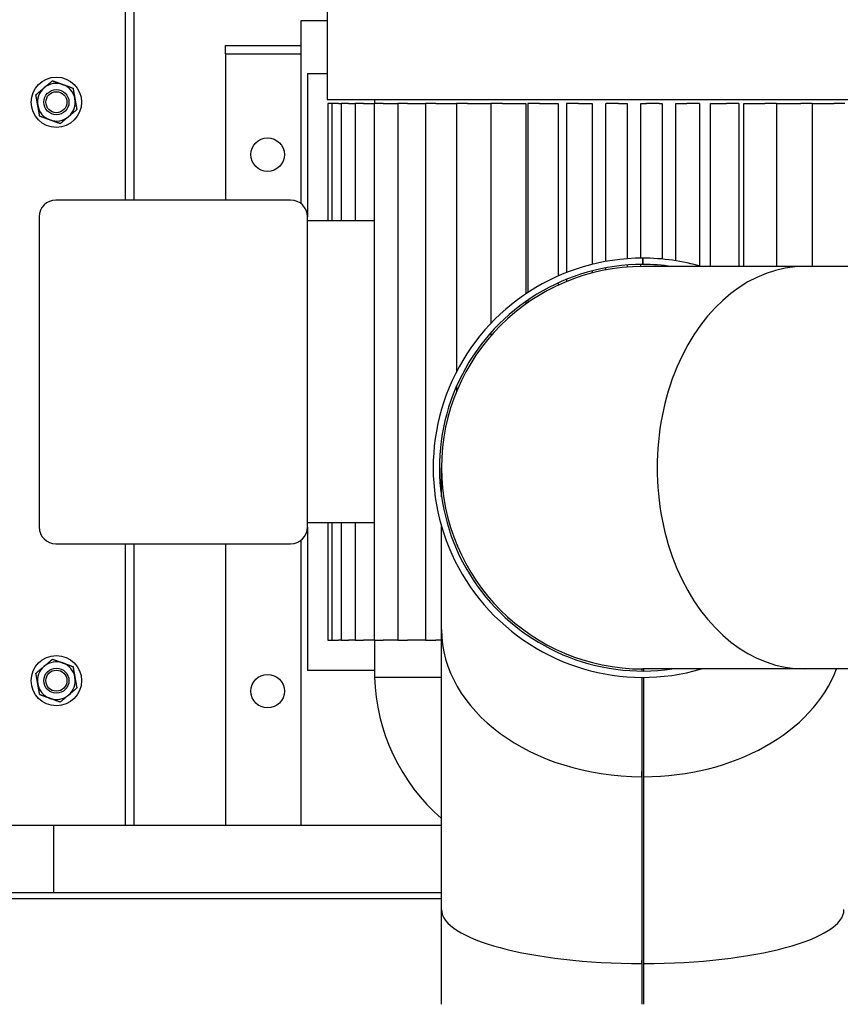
# Model space of a CAD drawing. Header units: inches. Extents: x 24 to 1128, y -74 to 748.
# Tile 483 of 557: x 417 to 442, y 528 to 558. Entities that reach past the tile are written whole.
import ezdxf

# ---------------------------------------------------------------- set-up
doc = ezdxf.new("R2010")
doc.units = ezdxf.units.IN
doc.header["$LTSCALE"] = 32
doc.header["$MEASUREMENT"] = 0
doc.layers.add('Dimension (ANSI)', color=7, linetype='Continuous', lineweight=25)
doc.layers.add('Visible (ANSI)', color=7, linetype='Continuous', lineweight=30)
doc.styles.add('Note Text (ANSI)', font='tahoma.ttf')
doc.dimstyles.new('Architectural (ANSI)', dxfattribs={"dimscale": 32, "dimtxt": 0.125, "dimasz": 0.098425, "dimexe": 0.125, "dimexo": 0.0625, "dimgap": 0.031496, "dimtad": 0, "dimtih": 1, "dimtoh": 1, "dimdec": 4, "dimrnd": 1e-08, "dimzin": 3, "dimdsep": 46, "dimlunit": 4, "dimtxsty": 'Note Text (ANSI)', "dimcen": 0.09, "dimdle": 0.393701, "dimclrd": 256, "dimclre": 256, "dimclrt": 256, "dimadec": 0, "dimazin": 3, "dimtfac": 0.96, "dimtofl": 0, "dimtmove": 0, "dimatfit": 3, "dimfxl": 1, "dimfrac": 2, "dimtolj": 1, "dimtzin": 12, "dimlwd": -1, "dimlwe": -1, "dimarcsym": 0})

# ---------------------------------------------------------------- blocks, each defined once
blk = doc.blocks.new('*D22')
at = {"layer": 'Defpoints', "color": 0, "transparency": 16777216}
for p in [(449.636, 707.273), (363.012, 481.711), (485.539, 481.711)]:
    blk.add_point(p, dxfattribs=at)
at = {"layer": 'Dimension (ANSI)', "transparency": 16777216}
for p, q in [((447.636, 707.273), (359.012, 707.273)), ((363.012, 704.123), (363.012, 605.025)), ((363.012, 484.861), (363.012, 597.959)), ((483.539, 481.711), (359.012, 481.711))]:
    blk.add_line(p, q, dxfattribs=at)
for points in [[(362.488, 704.123), (363.537, 704.123), (363.012, 707.273)], [(362.488, 484.861), (363.537, 484.861), (363.012, 481.711)]]:
    blk.add_solid(points, dxfattribs=at)
at = {"layer": 'Dimension (ANSI)', "transparency": 16777216, "insert": (349.864, 604.017), "char_height": 4, "attachment_point": 1, "style": 'Note Text (ANSI)'}
blk.add_mtext('\\A1;18\'-9 9/16"', dxfattribs=at)

msp = doc.modelspace()

# ---------------------------------------------------------------- linework, layer by layer
at = {"layer": 'Visible (ANSI)'}
for p, q in [((420.53905, 552.16891), (420.53905, 561.83641)), ((426.55537, 560.29099), (426.55537, 555.16891)), ((420.78905, 558.58641), (420.78905, 552.16891)), ((425.77455, 552.05923), (425.77455, 557.52391)), ((425.77455, 557.52391), (426.55537, 557.52391)), ((423.52455, 556.77391), (425.77455, 556.77391)), ((423.52455, 556.52391), (423.52455, 556.77391)), ((423.52455, 556.52391), (425.77455, 556.52391)), ((423.52455, 556.52391), (423.52455, 552.16891)), ((425.96205, 555.94391), (426.55537, 555.94391)), ((425.96205, 555.94391), (425.96205, 551.66891)), ((426.55537, 555.16891), (445.36873, 555.16891)), ((426.69129, 555.04391), (426.57325, 555.04391)), ((426.57325, 555.04391), (426.57325, 551.54391)), ((426.88983, 555.04391), (426.69129, 555.04391)), ((426.69129, 555.04391), (426.69129, 551.54391)), ((426.88983, 555.04391), (426.96474, 555.04391)), ((427.18761, 555.04391), (426.96474, 555.04391)), ((426.96474, 555.04391), (426.96474, 551.54391)), ((427.18761, 555.04391), (427.38893, 555.04391)), ((427.63554, 555.04391), (427.38893, 555.04391)), ((427.38893, 555.04391), (427.38893, 551.54391)), ((427.63554, 555.04391), (427.9566, 555.04391)), ((428.22593, 555.04391), (427.9566, 555.04391)), ((427.9566, 555.04391), (427.9566, 539.04391)), ((427.96205, 555.16891), (427.96205, 555.04391)), ((428.22593, 555.04391), (428.65804, 555.04391)), ((428.94869, 555.04391), (428.65804, 555.04391)), ((428.65804, 555.04391), (428.65804, 539.04391)), ((428.94869, 555.04391), (429.48124, 555.04391)), ((429.79145, 555.04391), (429.48124, 555.04391)), ((429.48124, 555.04391), (429.48124, 539.04391)), ((429.79145, 555.04391), (430.41213, 555.04391)), ((430.73979, 555.04391), (430.41213, 555.04391)), ((430.41213, 555.04391), (430.41213, 547.05958)), ((430.73979, 555.04391), (431.43477, 555.04391)), ((431.77748, 555.04391), (431.43477, 555.04391)), ((431.43477, 555.04391), (431.43477, 548.49426)), ((431.77748, 555.04391), (432.47248, 555.04391)), ((432.47248, 555.04391), (432.47248, 549.37053)), ((432.88678, 555.04391), (432.53166, 555.04391)), ((432.53166, 555.04391), (432.53166, 549.40986)), ((432.88678, 555.04391), (433.44197, 555.04391)), ((433.44197, 555.04391), (433.44197, 549.90483)), ((434.04869, 555.04391), (433.68404, 555.04391)), ((433.68404, 555.04391), (433.68404, 550.00548)), ((434.04869, 555.04391), (434.45457, 555.04391)), ((434.45457, 555.04391), (434.45457, 550.25089)), ((434.86408, 555.04391), (434.87219, 555.04391)), ((434.86408, 550.33821), (434.86408, 555.04391)), ((435.24334, 555.04391), (434.87219, 555.04391)), ((435.24334, 555.04391), (435.49297, 555.04391)), ((435.49297, 555.04391), (435.49297, 550.41779)), ((435.9078, 555.04391), (436.07754, 555.04391)), ((435.9078, 550.43518), (435.9078, 555.04391)), ((436.45029, 555.04391), (436.07754, 555.04391)), ((436.45029, 555.04391), (436.5394, 555.04391)), ((436.5394, 555.04391), (436.5394, 550.40869)), ((436.95245, 555.04391), (437.28092, 555.04391)), ((436.95245, 550.35644), (436.95245, 555.04391)), ((437.64921, 555.04391), (437.28092, 555.04391)), ((437.64921, 555.04391), (437.64921, 550.20339)), ((437.98015, 555.04391), (438.46173, 555.04391)), ((437.98015, 550.18541), (437.98015, 555.04391)), ((438.82198, 555.04391), (438.46173, 555.04391)), ((438.82198, 555.04391), (438.82198, 550.18541)), ((438.97333, 555.04391), (439.59977, 555.04391)), ((438.97333, 550.18541), (438.97333, 555.04391)), ((439.94903, 555.04391), (439.59977, 555.04391)), ((439.94903, 555.04391), (440.67556, 555.04391)), ((439.94903, 555.04391), (439.94903, 550.18541)), ((441.01107, 555.04391), (440.67556, 555.04391)), ((441.01107, 555.04391), (441.67071, 555.04391)), ((441.01107, 555.04391), (441.01107, 550.18541)), ((441.98992, 555.04391), (441.67071, 555.04391)), ((425.46205, 552.16891), (418.46205, 552.16891)), ((417.96205, 551.66891), (417.96205, 542.41891)), ((425.96205, 542.41891), (425.96205, 551.66891)), ((427.9566, 551.54391), (425.96205, 551.54391)), ((435.49297, 550.22974), (435.49297, 550.16705)), ((435.9078, 550.18517), (435.9078, 550.24767)), ((435.96105, 550.24791), (435.96105, 550.43541)), ((435.96305, 550.43541), (435.96305, 550.24791)), ((434.45457, 550.0575), (434.45457, 549.99295)), ((434.86408, 550.0841), (434.86408, 550.14766)), ((440.78514, 550.18541), (435.96205, 550.18541)), ((436.5394, 550.22036), (436.5394, 550.18541)), ((449.13897, 550.18541), (440.78514, 550.18541)), ((433.44197, 549.69931), (433.44197, 549.63052)), ((433.68404, 549.80365), (433.68404, 549.73615)), ((432.47248, 549.14291), (432.47248, 549.06628)), ((432.53166, 549.18404), (432.53166, 549.10805)), ((431.43477, 548.21748), (431.43477, 548.12288)), ((430.41213, 546.62514), (430.41213, 546.4654)), ((429.96205, 543.31714), (429.96205, 544.18541)), ((427.9566, 542.54391), (425.96205, 542.54391)), ((425.96205, 542.41891), (425.96205, 538.14391)), ((426.57325, 542.54391), (426.57325, 539.04391)), ((426.69129, 542.54391), (426.69129, 539.04391)), ((426.96474, 542.54391), (426.96474, 539.04391)), ((427.38893, 542.54391), (427.38893, 539.04391)), ((429.96205, 539.36233), (429.96205, 542.43541)), ((425.77455, 533.52391), (425.77455, 542.0286)), ((418.46205, 541.91891), (425.46205, 541.91891)), ((420.53905, 533.52391), (420.53905, 541.91891)), ((420.78905, 541.91891), (420.78905, 533.52391)), ((423.52455, 541.91891), (423.52455, 533.52391)), ((429.96205, 531.0085), (429.96205, 539.36233)), ((426.57325, 539.04391), (426.69129, 539.04391)), ((426.69129, 539.04391), (426.88983, 539.04391)), ((426.96474, 539.04391), (426.88983, 539.04391)), ((426.96474, 539.04391), (427.18761, 539.04391)), ((427.38893, 539.04391), (427.18761, 539.04391)), ((427.38893, 539.04391), (427.63554, 539.04391)), ((427.9566, 539.04391), (427.63554, 539.04391)), ((427.9566, 539.04391), (428.22593, 539.04391)), ((427.96205, 539.04391), (427.96205, 537.94391)), ((428.65804, 539.04391), (428.22593, 539.04391)), ((428.65804, 539.04391), (428.94869, 539.04391)), ((429.48124, 539.04391), (428.94869, 539.04391)), ((429.48124, 539.04391), (429.79145, 539.04391)), ((429.96205, 539.04391), (429.79145, 539.04391)), ((427.96205, 538.14391), (425.96205, 538.14391)), ((427.96205, 537.94391), (429.96205, 537.94391)), ((435.9308, 538.18549), (435.9308, 538.12299)), ((435.9308, 537.93549), (435.9308, 534.97008)), ((435.93178, 538.18549), (435.93178, 538.12299)), ((435.93178, 537.93549), (435.93178, 535.13246)), ((440.78514, 538.18541), (435.96205, 538.18541)), ((435.99233, 538.12299), (435.99233, 538.18541)), ((435.99233, 535.13246), (435.99233, 537.93549)), ((435.9933, 538.12299), (435.9933, 538.18541)), ((435.9933, 534.97008), (435.9933, 537.93549)), ((449.13897, 538.18541), (440.78514, 538.18541)), ((435.9308, 534.97008), (435.93178, 535.13246)), ((435.9308, 534.97008), (435.93178, 535.06383)), ((435.9308, 534.97008), (435.9308, 529.40083)), ((435.93178, 535.06383), (435.93178, 529.49457)), ((435.9933, 534.97008), (435.99233, 535.13246)), ((435.99233, 529.49457), (435.99233, 535.06383)), ((435.9933, 534.97008), (435.99233, 535.06383)), ((435.9933, 529.40083), (435.9933, 534.97008)), ((412.46205, 533.52391), (418.39955, 533.52391)), ((418.39955, 533.52391), (429.96205, 533.52391)), ((418.39955, 531.52391), (418.39955, 533.52391)), ((405.77808, 531.52391), (429.96205, 531.52391)), ((405.77808, 531.34461), (429.96205, 531.34461)), ((429.96205, 528.18541), (429.96205, 531.0085)), ((435.9308, 529.40083), (435.93178, 529.49457)), ((435.9308, 529.40083), (435.9308, 528.18541)), ((435.9308, 529.40083), (435.93178, 529.40083)), ((435.93178, 529.40083), (435.93178, 528.18541)), ((435.9933, 529.40083), (435.99233, 529.49457)), ((435.99233, 528.18541), (435.99233, 529.40083)), ((435.9933, 529.40083), (435.99233, 529.40083)), ((435.9933, 528.18541), (435.9933, 529.40083))]:
    msp.add_line(p, q, dxfattribs=at)
for centre, radius in [((418.47655, 555.08641), 0.75), ((418.47655, 555.08641), 0.37513), ((418.47655, 555.08641), 0.375), ((418.47655, 555.08641), 0.31366), ((424.77455, 553.52391), 0.5), ((418.47655, 537.83641), 0.75), ((418.47655, 537.83641), 0.37513), ((418.47655, 537.83641), 0.375), ((418.47655, 537.83641), 0.31366), ((424.77455, 537.52391), 0.5)]:
    msp.add_circle(centre, radius, dxfattribs=at)
for centre, radius, start, end in [((418.47655, 555.08641), 0.5625, 130.16068, 190.16068), ((418.47655, 555.08641), 0.5625, 70.16068, 130.16068), ((418.47655, 555.08641), 0.5625, 10.16068, 70.16068), ((418.47655, 555.08641), 0.5625, 190.16068, 250.16068), ((418.47655, 555.08641), 0.5625, 310.16068, 10.16068), ((418.47655, 555.08641), 0.5625, 250.16068, 310.16068), ((418.46205, 551.66891), 0.5, 90, 180), ((425.46205, 551.66891), 0.5, 0, 90), ((435.96205, 544.18541), 6.25, 90.009167, 286.260205), ((435.96205, 544.18541), 6.0625, 90.009451, 278.234279), ((435.96205, 544.18541), 6.25, 89.990833, 90.009167), ((435.96205, 544.18541), 6.0625, 89.990549, 90.009451), ((435.96205, 544.18541), 6.25, 73.739795, 89.990833), ((435.96205, 544.18541), 6.0625, 81.765721, 89.990549), ((435.96205, 544.18541), 6, 90, 270), ((435.96205, 544.18541), 6, 90, 270), ((418.46205, 542.41891), 0.5, 180, 270), ((425.46205, 542.41891), 0.5, 270, 0), ((418.47655, 537.83641), 0.5625, 130.16068, 190.16068), ((418.47655, 537.83641), 0.5625, 70.16068, 130.16068), ((418.47655, 537.83641), 0.5625, 10.16068, 70.16068), ((418.47655, 537.83641), 0.5625, 310.16068, 10.16068), ((433.78608, 538.12), 5.82669, 181.731762, 228.982073), ((418.47655, 537.83641), 0.5625, 190.16068, 250.16068), ((418.47655, 537.83641), 0.5625, 250.16068, 310.16068)]:
    msp.add_arc(centre, radius, start, end, dxfattribs=at)
for centre, major_axis, ratio, start_param, end_param in [((440.78514, 544.18541), (0, -6), 0.73205081, 3.14159265, 6.28318531), ((440.78514, 544.18541), (0, -6), 0.73205081, 3.14159265, 6.28318531), ((435.96205, 539.36233), (6, 0), 0.73205081, 3.14159265, 4.70718062), ((435.96205, 539.36233), (6, 0), 0.73205081, 3.14159265, 4.70718062), ((435.96205, 539.36233), (6, 0), 0.73205081, 4.71759734, 6.01192155), ((435.96205, 539.36233), (6, 0), 0.73205081, 4.71759734, 6.01192155), ((435.96205, 539.36233), (5.8125, 0), 0.73953632, 4.70710961, 4.70718062), ((435.96205, 539.36233), (5.8125, 0), 0.73953632, 4.71759734, 4.71766835), ((435.96205, 531.0085), (6, 0), 0.26794919, 3.14159265, 4.70718062), ((435.96205, 531.0085), (6, 0), 0.26794919, 3.14159265, 4.70718062), ((435.96205, 531.0085), (6, 0), 0.26794919, 4.71759734, 6.28318531), ((435.96205, 531.0085), (6, 0), 0.26794919, 4.71759734, 6.28318531), ((435.96205, 531.0085), (5.8125, 0), 0.27659271, 4.70701261, 4.70718062), ((435.96205, 531.0085), (5.8125, 0), 0.27659271, 4.71759734, 4.71776535)]:
    msp.add_ellipse(centre, major_axis=major_axis, ratio=ratio, start_param=start_param, end_param=end_param, dxfattribs=at)
for points in [[(417.86558, 555.30685), (417.99859, 555.41909), (418.11378, 555.5163)], [(418.11378, 555.5163), (418.22896, 555.6135), (418.36197, 555.72575)], [(418.36197, 555.72575), (418.52568, 555.66668), (418.66746, 555.61553)], [(418.66746, 555.61553), (418.80923, 555.56438), (418.97294, 555.50531)], [(417.92287, 554.98718), (417.89629, 555.13554), (417.86558, 555.30685)], [(418.97294, 555.50531), (419.00364, 555.334), (419.03023, 555.18564)], [(417.98017, 554.66752), (417.94946, 554.83883), (417.92287, 554.98718)], [(419.03023, 555.18564), (419.05682, 555.03729), (419.08752, 554.86598)], [(418.28565, 554.5573), (418.14387, 554.60845), (417.98017, 554.66752)], [(418.83933, 554.65653), (418.72414, 554.55932), (418.59113, 554.44708)], [(419.08752, 554.86598), (418.95451, 554.75373), (418.83933, 554.65653)], [(418.59113, 554.44708), (418.42743, 554.50615), (418.28565, 554.5573)], [(417.86558, 538.05685), (417.99859, 538.16909), (418.11378, 538.2663)], [(418.11378, 538.2663), (418.22896, 538.3635), (418.36197, 538.47575)], [(418.36197, 538.47575), (418.52568, 538.41668), (418.66746, 538.36553)], [(418.66746, 538.36553), (418.80923, 538.31438), (418.97294, 538.25531)], [(418.97294, 538.25531), (419.00364, 538.084), (419.03023, 537.93564)], [(417.92287, 537.73718), (417.89629, 537.88554), (417.86558, 538.05685)], [(419.03023, 537.93564), (419.05682, 537.78729), (419.08752, 537.61598)], [(417.98017, 537.41752), (417.94946, 537.58883), (417.92287, 537.73718)], [(419.08752, 537.61598), (418.95451, 537.50373), (418.83933, 537.40653)], [(418.28565, 537.3073), (418.14387, 537.35845), (417.98017, 537.41752)], [(418.83933, 537.40653), (418.72414, 537.30932), (418.59113, 537.19708)], [(418.59113, 537.19708), (418.42743, 537.25615), (418.28565, 537.3073)]]:
    msp.add_rational_spline(points, [1, 1.0379548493, 1], degree=2, dxfattribs=at)

# ---------------------------------------------------------------- dimensions: what is measured, and where the dimension line sits
at = {"layer": 'Dimension (ANSI)'}
dim = msp.add_linear_dim(base=(363.01247, 481.71141), p1=(449.63555, 707.27291), p2=(485.53905, 481.71141), angle=270, dimstyle='Architectural (ANSI)', override={"dimgap": 0.031496, "dimdec": 4, "dimlfac": 1, "dimtol": 0, "dimlim": 0, "dimtp": 0, "dimtm": 0, "dimtdec": 2, "dimatfit": 1}, dxfattribs=at)
dim.commit()
dim.dimension.update_dxf_attribs({"geometry": '*D22', "text_midpoint": (363.01247, 601.49216), "dimtype": 160})

doc.saveas('drawing.dxf')
